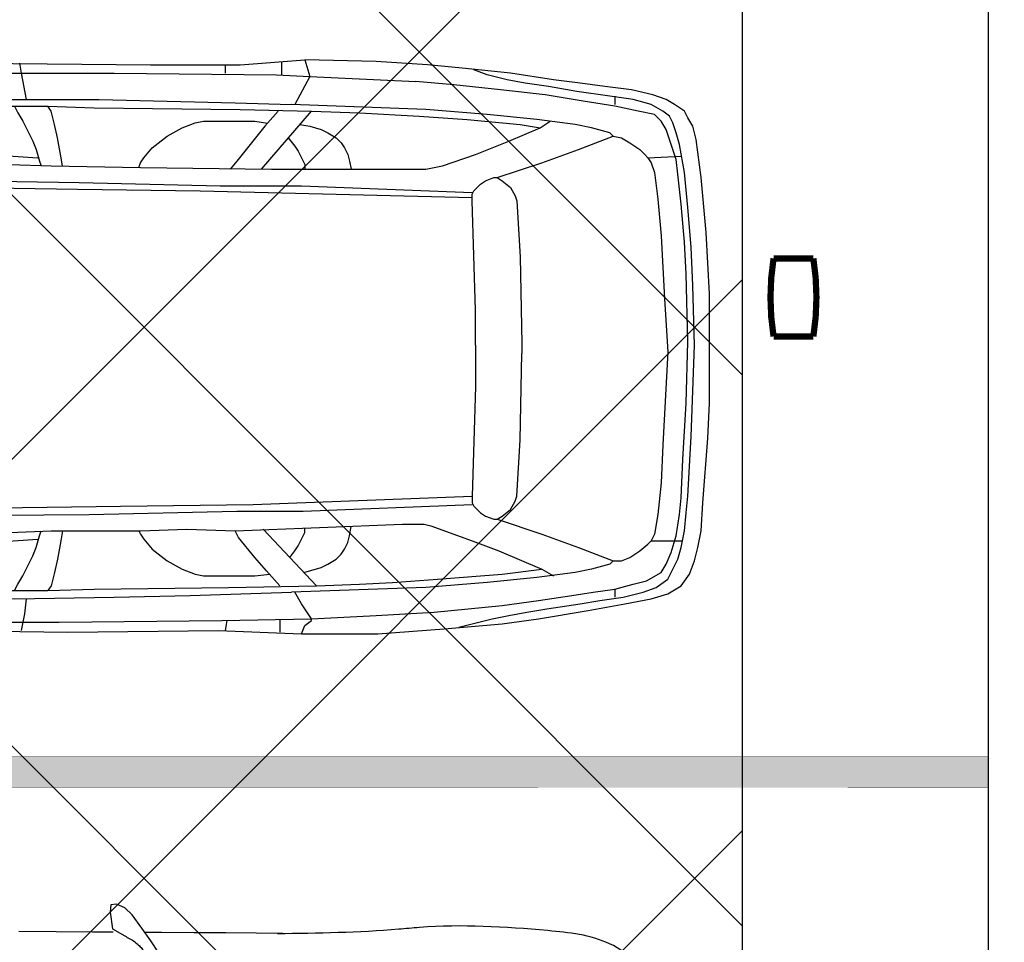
# Model space of a CAD drawing. Header units: millimetres. Extents: x 747415 to 1601423, y -236173 to 551995.
# Tile 315 of 549: x 1094899 to 1098060, y 175769 to 178729. Entities that reach past the tile are written whole.
import ezdxf

# ---------------------------------------------------------------- set-up
doc = ezdxf.new("R2010")
doc.units = ezdxf.units.MM
doc.header["$LTSCALE"] = 100
doc.header["$MEASUREMENT"] = 0
doc.linetypes.add('DASHED2', pattern=[9.525, 6.35, -3.175])
doc.layers.get('0').update_dxf_attribs({"linetype": 'CONTINUOUS', "lineweight": 0})
for name, color, linetype in [('T--A9041_VERHARDING_Parkeren', 9, 'CONTINUOUS'), ('T--L9041_VERHARDING_Parkeren', 9, 'DASHED2'), ('T--L9041_VERHARDING_Wegen', 7, 'CONTINUOUS'), ('T--L9082_INRICHTING_SPECIFIEK_Auto', 8, 'CONTINUOUS')]:
    doc.layers.add(name, color=color, linetype=linetype)
doc.layers.add('T--A9042_BEPLANTING', color=90, linetype='CONTINUOUS', lineweight=0)

# ---------------------------------------------------------------- blocks, each defined once
blk = doc.blocks.new('auto33')
for p, q in [((3337.262, 920.812), (3337.262, 894.2)), ((3518.237, 931.462), (3518.237, 888.875)), ((4588.075, 819.687), (4588.075, 793.075)), ((3454.362, 585.487), (3614.037, 771.775)), ((3459.687, -569.513), (3630.012, -750.475)), ((4588.075, -761.125), (4588.075, -787.738)), ((3342.587, -862.25), (3337.262, -894.188)), ((3512.912, -858.813), (3512.912, -899.513))]:
    blk.add_line(p, q)
for points in [[(1924.637, 920.799), (2544.2, 926.137), (3097.749, 920.812), (3385.162, 920.812), (3592.75, 936.775)], [(2677.262, 926.137), (2682.587, 894.2), (2698.55, 809.037)], [(3592.75, 936.775), (3608.712, 883.55), (3560.812, 793.075)], [(3582.099, -904.838), (3826.937, -904.838), (4039.85, -888.863), (4226.137, -872.9), (4343.237, -856.938), (4502.912, -830.325), (4620.012, -809.025), (4705.174, -793.063), (4758.4, -777.1), (4800.975, -750.475), (4827.587, -713.225), (4843.562, -670.638), (4854.2, -628.063), (4864.849, -574.838), (4870.175, -484.35), (4886.137, -276.776), (4891.462, -165), (4891.462, 31.937), (4891.462, 186.3), (4880.812, 383.225), (4864.849, 558.875), (4848.875, 681.299), (4838.237, 723.875), (4822.262, 750.487), (4811.625, 771.775), (4779.687, 793.075), (4753.075, 809.037), (4710.487, 825), (4641.3, 840.974), (4556.137, 851.612), (4476.3, 862.262), (4391.137, 872.912), (4252.75, 894.2), (4098.399, 910.162), (3986.625, 920.812), (3821.624, 931.462), (3592.75, 936.775)], [(1914.362, 894.2), (2581.462, 894.2), (2980.65, 894.2), (3502.262, 888.875), (3608.712, 883.55), (3949.362, 867.587)], [(4087.75, -883.55), (4151.625, -867.575), (4194.2, -856.938), (4247.425, -846.288), (4305.974, -835.638), (4369.85, -825), (4476.3, -809.025), (4540.174, -798.388), (4614.687, -787.738), (4678.562, -771.775), (4721.137, -755.8), (4758.4, -729.188), (4774.362, -697.251), (4790.325, -665.326), (4800.975, -628.063), (4811.625, -574.838), (4816.937, -516.288), (4822.262, -463.063), (4832.912, -271.451), (4843.562, 21.3), (4838.237, 212.912), (4832.912, 335.325), (4822.262, 463.075), (4811.625, 574.837), (4795.65, 665.325), (4785.012, 702.587), (4774.362, 734.525), (4763.712, 755.812), (4742.424, 771.775), (4705.174, 793.075), (4646.625, 809.037), (4572.1, 819.687), (4465.649, 835.65), (4375.175, 851.612), (4300.649, 862.262), (4242.1, 872.912), (4178.237, 888.875), (4135.649, 904.837)], [(3614.037, -856.938), (3821.624, -846.288), (4007.912, -835.638), (4226.137, -814.35), (4343.237, -798.388), (4449.687, -782.413), (4518.875, -771.775), (4588.075, -761.125), (4646.625, -745.163), (4689.2, -734.513), (4737.099, -707.9), (4753.075, -681.288), (4769.037, -644.025), (4785.012, -590.8), (4795.65, -521.613), (4800.975, -468.388), (4806.3, -345.963), (4816.937, -165), (4822.262, 31.937), (4816.937, 250.162), (4811.625, 351.3), (4800.975, 473.712), (4790.325, 569.525), (4785.012, 617.425), (4763.712, 681.299), (4753.075, 713.225), (4737.099, 739.837), (4715.812, 761.137), (4662.587, 771.775), (4588.075, 787.75), (4486.937, 803.712), (4364.525, 825), (4220.812, 840.974), (4071.787, 856.937), (3949.362, 867.587)], [(2645.325, 601.449), (2778.387, 596.137), (3065.812, 590.812), (3486.3, 585.487), (3858.874, 585.487), (3981.299, 585.487), (4034.525, 596.137), (4140.974, 633.387), (4247.425, 675.975), (4348.55, 718.55)], [(1843.387, 809.037), (2475, 809.037), (2932.75, 809.037), (3369.2, 798.387), (3550.162, 793.075)], [(4210.175, 558.875), (4353.875, 606.774), (4470.975, 649.362), (4582.749, 691.937), (4572.1, 702.587), (4513.562, 718.55), (4460.324, 729.2), (4337.912, 745.162), (4178.237, 761.137), (3981.299, 777.1), (3550.162, 793.075)], [(1849.6, 787.75), (2086.462, 787.75), (2437.75, 787.75), (2661.3, 787.75), (2767.75, 787.75), (2916.775, 782.425), (3385.162, 777.1), (3614.037, 771.775)], [(2661.3, 787.75), (2671.937, 766.462), (2687.912, 739.837), (2703.875, 707.912), (2719.85, 675.975), (2730.487, 649.362), (2741.137, 612.1), (2746.462, 596.137)], [(2815.65, 596.137), (2810.325, 628.075), (2799.687, 686.612), (2789.037, 729.2), (2778.387, 771.775), (2767.75, 787.75)], [(3507.587, 771.775), (3465.012, 723.875), (3417.099, 665.325), (3374.524, 612.1), (3353.237, 585.487)], [(3614.037, 771.775), (3768.4, 766.462), (3960.012, 755.812), (4114.362, 745.162), (4284.687, 729.2), (4348.55, 718.55), (4380.487, 739.837)], [(3060.487, 590.812), (3065.812, 606.774), (3076.462, 622.75), (3103.074, 654.687), (3150.975, 691.937), (3198.875, 718.55), (3241.462, 734.525), (3268.075, 739.837), (3433.075, 739.837), (3473.374, 734.087)], [(3576.774, 729.2), (3608.712, 723.875), (3645.975, 713.225), (3667.262, 702.587), (3693.874, 686.612), (3709.85, 670.65), (3720.487, 654.687), (3731.137, 633.387), (3736.462, 612.1), (3741.787, 585.487)], [(3539.524, 686.612), (3560.812, 660), (3571.462, 644.037), (3582.099, 622.75), (3592.75, 601.449), (3592.75, 585.487)], [(4582.749, 691.937), (4609.362, 686.612), (4635.975, 670.65), (4651.937, 660), (4667.912, 649.362), (4683.875, 633.387), (4694.525, 622.75), (4800.975, 628.075)], [(2565.487, 606.774), (2565.487, 628.075), (2576.137, 633.387), (2735.812, 622.75)], [(4694.525, 622.75), (4705.174, 606.774), (4715.812, 574.837), (4726.462, 489.687), (4737.099, 372.587), (4747.75, 170.325), (4758.4, 0), (4742.424, -298.063), (4737.099, -420.476), (4726.462, -521.613), (4715.812, -585.475), (4705.174, -606.775)], [(2171.612, 553.55), (2304.687, 548.225), (2533.55, 548.225), (2868.875, 542.912), (3321.3, 532.262), (3582.099, 532.262), (4130.325, 510.975)], [(4140.974, 21.3), (4140.974, 133.062), (4130.325, 484.362), (4130.325, 505.65), (4135.649, 516.3), (4156.937, 537.587), (4172.912, 548.225), (4199.525, 558.875), (4210.175, 558.875), (4226.137, 548.225), (4252.75, 526.937), (4268.712, 500.325), (4274.037, 484.362), (4284.687, 303.387), (4290.012, 26.612), (4290.012, -5.313)], [(2171.612, 532.262), (2331.3, 532.262), (2522.912, 526.937), (2863.55, 521.612), (3257.424, 516.3), (4130.325, 495)], [(2645.325, -580.163), (2778.387, -574.838), (3065.812, -574.838), (3214.849, -569.513), (3369.2, -574.838), (3640.65, -564.188), (3906.787, -553.55), (3975.974, -553.55), (3997.262, -558.863), (4130.325, -606.775), (4215.487, -638.713), (4353.875, -697.251), (4391.137, -718.55)], [(4140.974, 21.3), (4140.974, 0), (4140.974, -111.776), (4130.325, -463.063), (4130.325, -484.35), (4135.649, -495), (4156.937, -516.288), (4172.912, -526.938), (4199.525, -537.576), (4210.175, -537.576), (4226.137, -526.938), (4252.75, -505.638), (4268.712, -479.025), (4274.037, -463.063), (4284.687, -282.088), (4290.012, -5.313)], [(2171.612, -505.638), (2608.075, -500.325), (3001.937, -495), (3427.75, -489.675), (4130.325, -463.063)], [(2171.612, -526.938), (2900.812, -521.613), (3374.524, -510.963), (3587.425, -510.963), (4130.325, -489.675)], [(3544.849, -660.001), (3560.812, -638.713), (3571.462, -622.738), (3582.099, -601.45), (3592.75, -580.163), (3592.75, -566.063)], [(4210.175, -537.576), (4353.875, -585.475), (4470.975, -628.063), (4582.749, -670.638), (4572.1, -681.288), (4513.562, -697.251), (4460.324, -707.9), (4337.912, -723.863), (4178.237, -739.838), (3981.299, -755.8), (3550.162, -771.775)], [(3589.962, -707.926), (3645.975, -691.938), (3667.262, -681.288), (3693.874, -665.326), (3709.85, -649.35), (3720.487, -633.388), (3731.137, -612.088), (3736.462, -590.8), (3741.574, -560.151)], [(2565.487, -585.475), (2565.487, -606.775), (2576.137, -612.088), (2735.812, -601.45)], [(2661.3, -766.45), (2671.937, -745.163), (2687.912, -718.55), (2703.875, -686.613), (2719.85, -654.675), (2730.487, -628.063), (2741.137, -590.8), (2746.462, -574.838)], [(2815.65, -574.838), (2810.325, -606.775), (2799.687, -665.326), (2789.037, -707.9), (2778.387, -750.475), (2767.75, -766.45)], [(3060.487, -574.838), (3065.812, -585.475), (3076.462, -601.45), (3103.074, -633.388), (3150.975, -670.638), (3198.875, -697.251), (3241.462, -713.225), (3268.075, -718.55), (3433.075, -718.55), (3480.975, -713.225)], [(3512.912, -750.475), (3470.325, -702.575), (3433.075, -660.001), (3379.849, -596.125), (3369.2, -574.838)], [(4582.749, -670.638), (4609.362, -670.638), (4635.975, -660.001), (4667.912, -638.713), (4694.525, -617.413), (4705.174, -606.775), (4806.3, -606.775)], [(3630.012, -750.475), (3768.4, -745.163), (3874.85, -739.838), (4018.549, -729.188), (4226.137, -713.225), (4353.875, -697.251)], [(1846.937, -766.45), (2086.462, -766.45), (2437.75, -766.45), (2661.3, -766.45), (2767.75, -766.45), (2916.775, -761.125), (3347.912, -755.8), (3630.012, -750.475)], [(1857.287, -787.438), (2661.3, -793.063), (2980.65, -787.738), (3225.487, -782.413), (3550.162, -771.775)], [(3582.099, -904.838), (3592.75, -878.225), (3614.037, -862.25), (3614.037, -856.938), (3582.099, -809.025), (3560.812, -771.775)], [(2698.55, -793.063), (2693.237, -840.963), (2687.912, -867.575), (2682.587, -894.188)], [(1905.487, -862.25), (2421.775, -867.575), (2805, -867.575), (3326.625, -862.25), (3614.037, -856.938)], [(1916.137, -888.863), (2448.387, -894.188), (2831.625, -899.513), (3315.975, -894.188), (3582.099, -904.838)]]:
    blk.add_lwpolyline(points)
blk = doc.blocks.new('auto110')
for p, q in [((1923.6, 1980.4), (1946.7, 2002.7)), ((1946.7, 2002.7), (1973.3, 2013.8)), ((1973.3, 2013.8), (1992.2, 2012.1)), ((1992.2, 2012.1), (1993.9, 1988.1)), ((1892.7, 1937.5), (1923.6, 1980.4)), ((1993.9, 1988.1), (1986.2, 1934.9)), ((1863.5, 1896.3), (1892.7, 1937.5)), ((1986.2, 1934.9), (1947, 1912.2)), ((1439.2, 1919.6), (1525, 1920.7)), ((1525, 1920.7), (1623, 1921.7)), ((1623, 1921.7), (1724.6, 1922.6)), ((1724.6, 1922.6), (1829.7, 1923.3)), ((1829.7, 1923.3), (1882.9, 1923.6)), ((1836.9, 1855.9), (1863.5, 1896.3)), ((1984.8, 1924.3), (2050.9, 1924.8)), ((2050.9, 1924.8), (2167.1, 1925.7)), ((2167.1, 1925.7), (2287.2, 1926.9))]:
    blk.add_line(p, q)
blk.add_spline([(103.1, 1360.5), (155.2, 1545.7), (198.6, 1661.5), (230.5, 1732.4), (391.2, 1887.2), (589.6, 1929.2), (1001.2, 1939.3), (1067.8, 1933.5), (1457, 1919.1)], degree=3)
at = {"start_tangent": (-0.859985, -0.510319), "end_tangent": (-0.15204, -0.988374)}
blk.add_spline([(1947, 1912.2), (1915.1, 1893.8), (1900, 1880), (1890, 1868.7), (1884.9, 1857.4), (1880.9, 1834.1)], degree=3, dxfattribs=at)
blk = doc.blocks.new('*U304')
at = {"layer": 'T--L9041_VERHARDING_Parkeren'}
blk.add_hatch(color=256, dxfattribs=at).paths.add_polyline_path([(2856.3, 49.8), (-2856.3, 50.2), (-2856.3, -49.8), (2856.3, -50.2)])
at = {"layer": 'T--L9041_VERHARDING_Parkeren', "const_width": 1, "elevation": -0.5}
blk.add_lwpolyline([(2856.3, 49.8), (-2856.3, 50.2), (-2856.3, -49.8), (2856.3, -50.2), (2856.3, 49.8)], dxfattribs=at)
blk = doc.blocks.new('*U305')
at = {"layer": 'T--L9041_VERHARDING_Parkeren', "color": 0, "linetype": 'ByBlock', "lineweight": -2, "transparency": 16777216}
blk.add_blockref('*U304', (0, 10000), dxfattribs=at)

msp = doc.modelspace()

# ---------------------------------------------------------------- hatches: boundary and pattern name
at = {"layer": 'T--A9041_VERHARDING_Parkeren', "linetype": 'Continuous'}
h = msp.add_hatch(dxfattribs=at)
h.set_pattern_fill('ANSI37', color=256, scale=10000, angle=90, style=0)
h.set_pattern_definition([(135, (1279144.9, -872312.3), (-883.8835, -883.8835), []), (225, (1279144.9, -872312.3), (883.8835, -883.8835), [])])
h.paths.add_polyline_path([(1092221.833, 183913.516), (1092219.793, 166413.516), (1097219.74, 166413.108), (1097218.998, 183913.108)])
at = {"layer": 'T--A9042_BEPLANTING'}
h = msp.add_hatch(dxfattribs=at)
h.set_pattern_fill('GRASS', color=256, scale=1500, style=0)
edge = h.paths.add_edge_path()
edge.add_line((1194589.183, 247525.193), (1194593.64, 247264.881))
edge.add_line((1194593.64, 247264.881), (1189597.042, 247120.843))
edge.add_line((1189597.042, 247120.843), (1179615.176, 246734.424))
edge.add_line((1179615.176, 246734.424), (1169673.169, 246260.926))
edge.add_line((1169673.169, 246260.926), (1159743.156, 245284.429))
edge.add_line((1159743.156, 245284.429), (1149794.302, 244232.037))
edge.add_line((1149794.302, 244232.037), (1139904.319, 243419.621))
edge.add_line((1139904.319, 243419.621), (1138613.747, 243325.021))
edge.add_line((1138613.747, 243325.021), (1135690.007, 243117.197))
edge.add_line((1135690.007, 243117.197), (1132771.926, 242932.503))
edge.add_line((1132771.926, 242932.503), (1129859.398, 242758.599))
edge.add_line((1129859.398, 242758.599), (1126616.556, 242566.575))
edge.add_line((1126616.556, 242566.575), (1123385.964, 242364.695))
edge.add_line((1123385.964, 242364.695), (1120184.728, 242139.833))
edge.add_line((1120184.728, 242139.833), (1117014.113, 241880.011))
edge.add_line((1117014.113, 241880.011), (1113876.289, 241570.228))
edge.add_line((1113876.289, 241570.228), (1110773.76, 241198.319))
edge.add_line((1110773.76, 241198.319), (1107692.214, 240764.72))
edge.add_line((1107692.214, 240764.72), (1104624.361, 240306.925))
edge.add_line((1104624.361, 240306.925), (1101572.465, 239835.828))
edge.add_line((1101572.465, 239835.828), (1100403.086, 239650.924))
edge.add_line((1100403.086, 239650.924), (1097780.987, 239217.99))
edge.add_line((1097780.987, 239217.99), (1095157.329, 238732.83))
edge.add_line((1095157.329, 238732.83), (1092526.922, 238274.052))
edge.add_line((1092526.922, 238274.052), (1089457.602, 237766.051))
edge.add_line((1089457.602, 237766.051), (1086388.73, 237224.846))
edge.add_line((1086388.73, 237224.846), (1083401.545, 236651.668))
edge.add_line((1083401.545, 236651.668), (1080469.385, 236024.459))
edge.add_line((1080469.385, 236024.459), (1077519.444, 235269.823))
edge.add_line((1077519.444, 235269.823), (1074567.867, 234454.498))
edge.add_line((1074567.867, 234454.498), (1071611.505, 233602.32))
edge.add_line((1071611.505, 233602.32), (1068661.406, 232725.291))
edge.add_line((1068661.406, 232725.291), (1065719.424, 231822.381))
edge.add_line((1065719.424, 231822.381), (1062684.54, 230856.109))
edge.add_line((1062684.54, 230856.109), (1059866.196, 229920.836))
edge.add_line((1059866.196, 229920.836), (1056845.381, 228880.035))
edge.add_line((1056845.381, 228880.035), (1054034.15, 227860.451))
edge.add_line((1054034.15, 227860.451), (1051908.682, 227043.859))
edge.add_line((1051908.682, 227043.859), (1051192.354, 226766.278))
edge.add_line((1051192.354, 226766.278), (1050671.69, 226564.519))
edge.add_line((1050671.69, 226564.519), (1049927.631, 226262.62))
edge.add_line((1049927.631, 226262.62), (1049070.32, 225903.54))
edge.add_line((1049070.32, 225903.54), (1048360.834, 225606.376))
edge.add_line((1048360.834, 225606.376), (1045574.185, 224396.868))
edge.add_line((1045574.185, 224396.868), (1042746.023, 223102.062))
edge.add_line((1042746.023, 223102.062), (1039916.204, 221736.561))
edge.add_line((1039916.204, 221736.561), (1037264.038, 220364.549))
edge.add_line((1037264.038, 220364.549), (1036639.036, 220037.907))
edge.add_line((1036639.036, 220037.907), (1035761.731, 219567.084))
edge.add_line((1035761.731, 219567.084), (1034455.173, 218860.02))
edge.add_line((1034455.173, 218860.02), (1031834.519, 217415.207))
edge.add_line((1031834.519, 217415.207), (1029063.532, 215837.52))
edge.add_line((1029063.532, 215837.52), (1026493.513, 214322.916))
edge.add_line((1026493.513, 214322.916), (1023661.374, 212596.81))
edge.add_line((1023661.374, 212596.81), (1021148.701, 211011.913))
edge.add_line((1021148.701, 211011.913), (1018664.489, 209394.723))
edge.add_line((1018664.489, 209394.723), (1016111.63, 207674.051))
edge.add_line((1016111.63, 207674.051), (1013541.964, 205866.676))
edge.add_line((1013541.964, 205866.676), (1011054.819, 204060.939))
edge.add_line((1011054.819, 204060.939), (1008551.61, 202180.933))
edge.add_line((1008551.61, 202180.933), (1006071.977, 200261.271))
edge.add_line((1006071.977, 200261.271), (1003623.026, 198305.877))
edge.add_line((1003623.026, 198305.877), (1001255.469, 196356.541))
edge.add_line((1001255.469, 196356.541), (998895.97, 194358.237))
edge.add_line((998895.97, 194358.237), (996592.894, 192340.973))
edge.add_line((996592.894, 192340.973), (994271.188, 190253.094))
edge.add_line((994271.188, 190253.094), (992089.799, 188232.713))
edge.add_line((992089.799, 188232.713), (989855.126, 186096.735))
edge.add_line((989855.126, 186096.735), (987565.682, 183840.779))
edge.add_line((987565.682, 183840.779), (985556.73, 181812.43))
edge.add_line((985556.73, 181812.43), (983340.235, 179499.914))
edge.add_line((983340.235, 179499.914), (981234.422, 177237.565))
edge.add_line((981234.422, 177237.565), (979162.94, 174943.215))
edge.add_line((979162.94, 174943.215), (977214.691, 172724.59))
edge.add_line((977214.691, 172724.59), (975036.892, 170165.071))
edge.add_line((975036.892, 170165.071), (973160.412, 167901.106))
edge.add_line((973160.412, 167901.106), (971300.145, 165540.186))
edge.add_line((971300.145, 165540.186), (970653.489, 164750.347))
edge.add_line((970653.489, 164750.347), (969323.906, 163031.694))
edge.add_line((969323.906, 163031.694), (967532.389, 160664.585))
edge.add_line((967532.389, 160664.585), (965620.33, 158124.446))
edge.add_line((965620.33, 158124.446), (963729.485, 155559.861))
edge.add_line((963729.485, 155559.861), (962160.024, 153368.205))
edge.add_line((962160.024, 153368.205), (960583.853, 151476.839))
edge.add_line((960583.853, 151476.839), (957868.106, 147829.141))
edge.add_line((957868.106, 147829.141), (955546.579, 144354.957))
edge.add_line((955546.579, 144354.957), (952781.766, 139999.101))
edge.add_line((952781.766, 139999.101), (950228.309, 135925.671))
edge.add_line((950228.309, 135925.671), (947689.507, 131669.07))
edge.add_line((947689.507, 131669.07), (945836.511, 128467.426))
edge.add_line((945836.511, 128467.426), (939785.242, 117718.876))
edge.add_line((939785.242, 117718.876), (930712.869, 102774.401))
edge.add_line((930712.869, 102774.401), (922173.53, 90199.799))
edge.add_arc((831492.457, 157259.067), 112782.989, 306.60619454, 323.5168236, ccw=False)
edge.add_line((898746.269, 66722.183), (906881.323, 58450.839))
edge.add_arc((1039056.702, -43733.649), 167068.849, 138.06483794, 142.29247104, ccw=False)
edge.add_line((914773.924, 67916.66), (924725.806, 83316.857))
edge.add_line((924725.806, 83316.857), (935036.865, 100427.915))
edge.add_line((935036.865, 100427.915), (938271.243, 105214.41))
edge.add_line((938271.243, 105214.41), (944567.151, 115601.153))
edge.add_line((944567.151, 115601.153), (949536.685, 124088.131))
edge.add_line((949536.685, 124088.131), (954824.472, 132626.587))
edge.add_line((954824.472, 132626.587), (959827.89, 140132.671))
edge.add_line((959827.89, 140132.671), (963059.812, 145135.12))
edge.add_line((963059.812, 145135.12), (965500.197, 148828.356))
edge.add_line((965500.197, 148828.356), (966613.361, 150562.786))
edge.add_line((966613.361, 150562.786), (968025.373, 152669.584))
edge.add_line((968025.373, 152669.584), (969925.147, 155201.552))
edge.add_line((969925.147, 155201.552), (971712.101, 157704.465))
edge.add_line((971712.101, 157704.465), (973307.285, 159791.446))
edge.add_line((973307.285, 159791.446), (974380.773, 161326.936))
edge.add_line((974380.773, 161326.936), (975513.5, 162711.848))
edge.add_line((975513.5, 162711.848), (977022.752, 164676.523))
edge.add_line((977022.752, 164676.523), (979125.989, 167160.936))
edge.add_line((979125.989, 167160.936), (980701.644, 168861.659))
edge.add_line((980701.644, 168861.659), (983077.997, 171627.505))
edge.add_line((983077.997, 171627.505), (985074.319, 173856.029))
edge.add_line((985074.319, 173856.029), (986909.132, 175828.505))
edge.add_line((986909.132, 175828.505), (989063.699, 178159.256))
edge.add_line((989063.699, 178159.256), (991154.428, 180245.145))
edge.add_line((991154.428, 180245.145), (993121.205, 182057.606))
edge.add_line((993121.205, 182057.606), (995324.494, 184142.051))
edge.add_line((995324.494, 184142.051), (997280.219, 186006.612))
edge.add_line((997280.219, 186006.612), (999623.744, 188200.448))
edge.add_line((999623.744, 188200.448), (1002349.065, 190608.065))
edge.add_line((1002349.065, 190608.065), (1004754.956, 192653.066))
edge.add_line((1004754.956, 192653.066), (1007294.928, 194741.918))
edge.add_line((1007294.928, 194741.918), (1008978.786, 196161.928))
edge.add_line((1008978.786, 196161.928), (1011076.047, 197755.95))
edge.add_line((1011076.047, 197755.95), (1013065.241, 199247.814))
edge.add_line((1013065.241, 199247.814), (1015821.037, 201346.882))
edge.add_line((1015821.037, 201346.882), (1017686.716, 202722.52))
edge.add_line((1017686.716, 202722.52), (1020957.031, 204817.97))
edge.add_line((1020957.031, 204817.97), (1023228.197, 206313.401))
edge.add_line((1023228.197, 206313.401), (1026470.58, 208376.744))
edge.add_line((1026470.58, 208376.744), (1028603.548, 209658.432))
edge.add_line((1028603.548, 209658.432), (1030968.801, 211111.637))
edge.add_line((1030968.801, 211111.637), (1032974.557, 212278.47))
edge.add_line((1032974.557, 212278.47), (1034989.373, 213415.47))
edge.add_line((1034989.373, 213415.47), (1036654.679, 214452.728))
edge.add_line((1036654.679, 214452.728), (1038246.03, 215241.653))
edge.add_line((1038246.03, 215241.653), (1039948.347, 216202.761))
edge.add_line((1039948.347, 216202.761), (1041825.775, 217172.039))
edge.add_line((1041825.775, 217172.039), (1043014.131, 217759.859))
edge.add_line((1043014.131, 217759.859), (1045164.207, 218821.145))
edge.add_line((1045164.207, 218821.145), (1047341.541, 219812.404))
edge.add_line((1047341.541, 219812.404), (1050071.07, 221013.985))
edge.add_line((1050071.07, 221013.985), (1051244.22, 221490.97))
edge.add_line((1051244.22, 221490.97), (1052347.556, 221956.97))
edge.add_line((1052347.556, 221956.97), (1053649.506, 222430.47))
edge.add_line((1053649.506, 222430.47), (1054533.126, 222784.97))
edge.add_line((1054533.126, 222784.97), (1056086.056, 223306.47))
edge.add_line((1056086.056, 223306.47), (1057869.317, 223968.97))
edge.add_line((1057869.317, 223968.97), (1060574.556, 224929.97))
edge.add_line((1060574.556, 224929.97), (1063483.693, 225922.97))
edge.add_line((1063483.693, 225922.97), (1065608.903, 226631.593))
edge.add_line((1065608.903, 226631.593), (1069173.064, 227676.47))
edge.add_line((1069173.064, 227676.47), (1072281.977, 228625.637))
edge.add_line((1072281.977, 228625.637), (1075375.394, 229611.47))
edge.add_line((1075375.394, 229611.47), (1077123.927, 230119.62))
edge.add_line((1077123.927, 230119.62), (1080375.394, 230986.97))
edge.add_line((1080375.394, 230986.97), (1082892.594, 231747.063))
edge.add_line((1082892.594, 231747.063), (1087287.423, 232727.295))
edge.add_line((1087287.423, 232727.295), (1089726.851, 233304.236))
edge.add_line((1089726.851, 233304.236), (1092683.446, 233905.227))
edge.add_line((1092683.446, 233905.227), (1095564.394, 234529.046))
edge.add_line((1095564.394, 234529.046), (1098820.303, 235134.124))
edge.add_line((1098820.303, 235134.124), (1101429.17, 235680.801))
edge.add_line((1101429.17, 235680.801), (1102775.394, 235932.97))
edge.add_line((1102775.394, 235932.97), (1105482.445, 236248.973))
edge.add_line((1105482.445, 236248.973), (1107758.807, 236612.397))
edge.add_line((1107758.807, 236612.397), (1110496.735, 236978.709))
edge.add_line((1110496.735, 236978.709), (1115376.091, 237663.748))
edge.add_line((1115376.091, 237663.748), (1120160.891, 238162.648))
edge.add_line((1120160.891, 238162.648), (1122883.614, 238303.454))
edge.add_line((1122883.614, 238303.454), (1125390.669, 238461.915))
edge.add_line((1125390.669, 238461.915), (1128123.405, 238391.97))
edge.add_line((1128123.405, 238391.97), (1132768.171, 238736.47))
edge.add_line((1132768.171, 238736.47), (1135790.587, 239107.966))
edge.add_line((1135790.587, 239107.966), (1138342.94, 239481.456))
edge.add_line((1138342.94, 239481.456), (1142060.43, 239524.47))
edge.add_line((1142060.43, 239524.47), (1147419.918, 239838.053))
edge.add_line((1147419.918, 239838.053), (1152508.673, 240937.759))
edge.add_line((1152508.673, 240937.759), (1161790.445, 241405.25))
edge.add_line((1161790.445, 241405.25), (1166293.104, 242414.317))
edge.add_line((1166293.104, 242414.317), (1170003.913, 243136.47))
edge.add_line((1170003.913, 243136.47), (1182817.631, 243902.97))
edge.add_line((1182817.631, 243902.97), (1191677.387, 244103.47))
edge.add_line((1191677.387, 244103.47), (1200992.076, 244164.47))
edge.add_line((1200992.076, 244164.47), (1212315.556, 244345.47))
edge.add_line((1212315.556, 244345.47), (1212435.36, 247419.97))
edge.add_line((1212435.36, 247419.97), (1205479.36, 247503.517))
edge.add_line((1205479.36, 247503.517), (1202606.248, 247460.622))
edge.add_line((1202606.248, 247460.622), (1194593.64, 247264.881))

# ---------------------------------------------------------------- linework, layer by layer
at = {"layer": 'T--A9041_VERHARDING_Parkeren', "linetype": 'Continuous'}
msp.add_lwpolyline([(1092221.833, 183913.516), (1092221.833, 183913.516), (1092219.793, 166413.516), (1097219.74, 166413.108), (1097218.998, 183913.108)], close=True, dxfattribs=at)
at = {"layer": 'T--L9041_VERHARDING_Wegen', "const_width": 1}
msp.add_lwpolyline([(1098007.356, 175860.646), (1098007.356, 186989.02)], dxfattribs=at)
at = {"layer": 'T--L9041_VERHARDING_Wegen'}
msp.add_lwpolyline([(1096257.356, 164813.108), (1098357.356, 164813.108), (1098357.356, 179963.108), (1098007.356, 179963.108), (1098007.356, 165163.108), (1096257.356, 165163.108)], close=True, dxfattribs=at)
at = {"layer": 'T--L9041_VERHARDING_Wegen', "const_width": 20}
msp.add_lwpolyline([(1097446.661, 177962.915, -0.07911098), (1097446.661, 177712.915), (1097318.835, 177712.915, -0.07911098), (1097318.835, 177962.915)], format="xyb", close=True, dxfattribs=at)

# ---------------------------------------------------------------- block references
at = {"layer": 'T--L9041_VERHARDING_Parkeren'}
msp.add_blockref('*U305', (1095150.859, 166315.084, 0.5), dxfattribs=at)
at = {"layer": 'T--L9082_INRICHTING_SPECIFIEK_Auto'}
msp.add_blockref('auto33', (1092221.323, 177663.516), dxfattribs=at)
at = {"layer": 'T--L9082_INRICHTING_SPECIFIEK_Auto', "xscale": -1}
msp.add_blockref('auto110', (1097183.5, 173877), dxfattribs=at)

doc.saveas('drawing.dxf')
